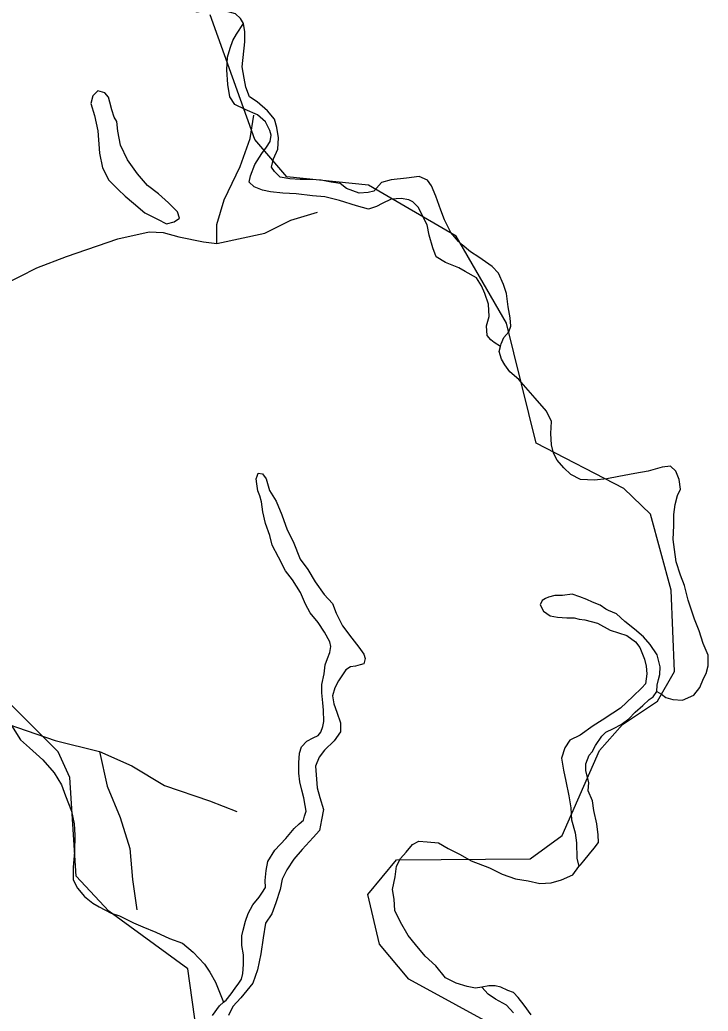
# Model space of a CAD drawing. Extents: x 2082433 to 2279600, y 546599 to 755198.
# Drawn here: x 2196512 to 2198482, y 606320 to 609157 of the extents above; entities that cross this region are included whole.
import ezdxf

# ---------------------------------------------------------------- set-up
doc = ezdxf.new("R2010")
doc.units = 0
doc.layers.add('Exist Hydrographic Misc Water Feature', color=7, linetype='Continuous')
doc.layers.add('Exist Road Non-System Type 51', color=7, linetype='Continuous')

msp = doc.modelspace()

# ---------------------------------------------------------------- linework, layer by layer
at = {"layer": 'Exist Hydrographic Misc Water Feature'}
for points in [[(2197613.5, 605746.2), (2197488.5, 605784.9), (2197337.5, 605886.3), (2197311.5, 605985.2), (2197244.4, 606058.7), (2197102.5, 606133.8), (2197018.5, 606256.8), (2196992.4, 606441), (2196766.4, 606606.3), (2196673.6, 606706.7), (2196655.5, 606989.1), (2196621.5, 607062), (2196453.5, 607229.4), (2196386.5, 607345.6), (2196338.5, 609426.1)], [(2197151.9, 609146.6), (2197143.7, 609160.9), (2197129.4, 609174.4), (2197095.3, 609184.4), (2197063.4, 609184), (2197035.5, 609182.1), (2197019.3, 609179.6), (2196993.2, 609189.6), (2196977.2, 609203.4), (2196969.2, 609215.6), (2196964.9, 609249.5), (2196959, 609279.6), (2196950.8, 609309.2), (2196942.4, 609325.1)], [(2198236.5, 607140.8), (2198336.6, 607207.6), (2198385.6, 607291.9), (2198375.5, 607525), (2198316.5, 607742.7), (2198240.6, 607816.4), (2197989.6, 607946.1), (2197904.5, 608289), (2197760.6, 608537.9), (2197509.6, 608684), (2197276.4, 608708.4), (2197184.6, 608815.3), (2197056.6, 609172.1)], [(2197887.7, 608222.4), (2197869.6, 608234.1), (2197859.8, 608242), (2197849.5, 608254.1), (2197847.3, 608282), (2197855.1, 608308), (2197853, 608344), (2197842.8, 608374), (2197832.7, 608395.8), (2197818.4, 608419.4), (2197786.2, 608437.3), (2197768.1, 608447.3), (2197730, 608463.2), (2197703.7, 608478.9), (2197694.1, 608504.7), (2197683.4, 608540.8), (2197677.3, 608570.5), (2197663.3, 608598.6), (2197652.9, 608620.4), (2197636.9, 608636.2), (2197625, 608642.1), (2197602.8, 608646.2), (2197574.8, 608644), (2197548.9, 608631.6), (2197533.1, 608623.5), (2197509.3, 608615.3), (2197475.3, 608625.3), (2197426.9, 608640.8), (2197385.1, 608650.7), (2197349.2, 608654.2), (2197302.9, 608659.9), (2197264.9, 608661.6), (2197229, 608665.4), (2197206.7, 608669.5), (2197182.9, 608679.2), (2197168.5, 608693.2), (2197172.4, 608711.2), (2197184.1, 608743.1), (2197204.4, 608775.3), (2197218, 608793.5), (2197228, 608809.5), (2197231.7, 608827.6), (2197227.6, 608841.2), (2197215.5, 608865.3), (2197191.7, 608885.1), (2197157.3, 608900.9), (2197127.3, 608914.7), (2197113.2, 608936.8), (2197106.8, 608972.6), (2197104.4, 609014.3), (2197106.6, 609050.5), (2197114.2, 609076.5), (2197121.8, 609098.4), (2197132, 609116.8), (2197151.9, 609146.6)], [(2197887.7, 608222.4), (2197889.7, 608230.2), (2197897.3, 608248.1), (2197911.5, 608264.2), (2197917.2, 608280.4), (2197915.1, 608304.2), (2197909.2, 608336.4), (2197904.9, 608374.4), (2197896.5, 608400.3), (2197882.1, 608432.1), (2197864.1, 608451.9), (2197825.9, 608477.9), (2197802, 608493.7), (2197778, 608513.1), (2197767.7, 608523.2), (2197745.2, 608548.9), (2197727.3, 608584.8), (2197717.1, 608612.7), (2197702.9, 608652.6), (2197690.4, 608682.4), (2197678.7, 608698.4), (2197654.5, 608708.6), (2197618.4, 608704.3), (2197574.8, 608699.9), (2197546.7, 608691.6), (2197532.9, 608675.4), (2197524.7, 608667.3), (2197508.7, 608663.3), (2197482.9, 608661.1), (2197446.6, 608675.1), (2197428.8, 608688.7), (2197402.7, 608692.6), (2197374.8, 608698.5), (2197346.5, 608700.3), (2197314.7, 608700.3), (2197284.8, 608702), (2197256.9, 608707.4), (2197240.5, 608723.7), (2197232.1, 608735.5), (2197238.3, 608759.7), (2197250.2, 608787.5), (2197252.2, 608819.6), (2197247.7, 608849.5), (2197241.1, 608873.6), (2197221.2, 608897.3), (2197191.1, 608922.9), (2197169.2, 608936.8), (2197158.9, 608964.7), (2197154.4, 608990.9), (2197148.2, 609022.7), (2197156, 609094.9), (2197156, 609122.9), (2197151.9, 609146.6)], [(2196781.6, 608878.5), (2196775.5, 608900.1), (2196769.3, 608922.2), (2196765.4, 608936.1), (2196755, 608948.2), (2196735.3, 608954.1), (2196720.9, 608940), (2196715.6, 608917.7), (2196725.6, 608884.1), (2196735.7, 608840), (2196740.4, 608776.1), (2196748.8, 608734.3), (2196766.8, 608698.2), (2196793.3, 608672.3), (2196813.4, 608652.7), (2196837.2, 608632.9), (2196869.6, 608604.9), (2196905.7, 608587.3), (2196931.9, 608573.6), (2196953.9, 608579.6), (2196969.4, 608589.8), (2196963.5, 608607.7), (2196937.7, 608633.5), (2196909.2, 608659.3), (2196877.2, 608683.2), (2196848.7, 608716.7), (2196820.4, 608756.7), (2196800.3, 608798.7), (2196792.1, 608838.4), (2196789.4, 608866.4), (2196781.6, 608878.5)], [(2198334.5, 607235.5), (2198348.4, 607227.8), (2198360.3, 607217.9), (2198380.2, 607212), (2198408.5, 607210.2), (2198440.5, 607224.4), (2198458.3, 607246.5), (2198468.2, 607272.6), (2198476, 607286.8), (2198481.7, 607308.7), (2198481.7, 607338.6), (2198467.3, 607372.5), (2198455.5, 607408.3), (2198442.7, 607442.2), (2198424.5, 607496.1), (2198414.2, 607538.3), (2198402.1, 607568), (2198389.8, 607606), (2198385.5, 607641.9), (2198381.2, 607669.7), (2198383.3, 607710), (2198383.1, 607741.7), (2198387, 607769.9), (2198394.1, 607796), (2198402.3, 607813.8), (2198398.4, 607841.9), (2198389.6, 607866), (2198373.6, 607879.7), (2198350.1, 607877.6), (2198309.7, 607865.5), (2198272.1, 607859), (2198226, 607850.9), (2198192.2, 607844.2), (2198156.3, 607840.4), (2198116.3, 607841.9), (2198088.4, 607855.9), (2198068.3, 607875.6), (2198049.9, 607897.4), (2198039.4, 607917.2), (2198033.7, 607941.2), (2198031.4, 607973.2), (2198033.3, 608007.4), (2198019.1, 608037.1), (2197986.7, 608074.8), (2197940.4, 608128.5), (2197914.3, 608150.3), (2197900.2, 608170.2), (2197890.1, 608186.4), (2197884, 608208), (2197887.7, 608222.4)], [(2197095.1, 606345.6), (2197102.9, 606351.7), (2197116.9, 606369.5), (2197128.6, 606385.6), (2197138.6, 606399.9), (2197146.4, 606411.7), (2197150.5, 606427.7), (2197152.1, 606453.8), (2197152.1, 606481.7), (2197147.6, 606508), (2197147.6, 606536), (2197151.5, 606552), (2197157.7, 606577.8), (2197165.1, 606599.8), (2197179, 606624.1), (2197197, 606646.1), (2197204.4, 606658), (2197214.9, 606674.3), (2197214.5, 606694.2), (2197216.5, 606722.3), (2197222.1, 606748.2), (2197242, 606780.5), (2197273.5, 606814.6), (2197297.3, 606842.7), (2197311.7, 606856.7), (2197323.4, 606866.7), (2197327.1, 606878.7), (2197331.2, 606892.7), (2197328.7, 606908.9), (2197325.2, 606930.9), (2197318.6, 606952.6), (2197312.9, 606976.6), (2197310.4, 607000.9), (2197310.4, 607030.5), (2197312.1, 607058.6), (2197317.6, 607076.8), (2197333.4, 607092.7), (2197351.7, 607102.9), (2197365.6, 607109), (2197373.6, 607119.1), (2197379.1, 607135.3), (2197381.6, 607149.1), (2197381.4, 607181.2), (2197379.1, 607203), (2197376.5, 607231), (2197376.7, 607255.3), (2197382.6, 607285.2), (2197385.9, 607311.1), (2197392.5, 607329.2), (2197399.6, 607347.1), (2197401.9, 607363.4), (2197399.6, 607377.1), (2197383.9, 607405.1), (2197365.4, 607433), (2197343.3, 607460.6), (2197329.1, 607484.7), (2197315.2, 607518.5), (2197292.6, 607554.3), (2197272.7, 607580), (2197252.2, 607620), (2197234, 607654), (2197227.6, 607681.7), (2197215.3, 607715.6), (2197207.1, 607749.7), (2197203.2, 607777.5), (2197198.9, 607795.5), (2197193.2, 607809.4), (2197190.5, 607829.7), (2197188.6, 607843.7), (2197190.9, 607851.5), (2197194.2, 607859.5), (2197206.7, 607857.6), (2197216.7, 607843.6), (2197226.8, 607810), (2197245.2, 607780.1), (2197261.4, 607740.3), (2197277.4, 607698.1), (2197294, 607664.4), (2197314.1, 607614.3), (2197336.3, 607584.6), (2197356.8, 607548.7), (2197382.6, 607513.1), (2197406.8, 607487.2), (2197417.5, 607459.2), (2197435.7, 607423.2), (2197461.6, 607387.6), (2197482.1, 607361.9), (2197496, 607341.9), (2197500.1, 607329.9), (2197496.2, 607313.9), (2197486, 607311.8), (2197472.2, 607307.8), (2197458.1, 607305.4), (2197444.5, 607297.4), (2197424.2, 607265.5), (2197413, 607245.4), (2197407, 607223.1), (2197410.7, 607199.5), (2197419.1, 607175.5), (2197429.4, 607145.5)], [(2198334.5, 607235.5), (2198336.1, 607253.5), (2198340, 607269.6), (2198343.7, 607283.6), (2198344.1, 607305.9), (2198335.7, 607339.6), (2198315.4, 607369.4), (2198296.9, 607391.3), (2198270.9, 607413.1), (2198243.2, 607435.1), (2198219.2, 607457), (2198196.9, 607466.8), (2198188.7, 607470.5), (2198172.9, 607482.6), (2198150.7, 607490.4), (2198134.5, 607498.1), (2198114.7, 607506), (2198092.5, 607513.8), (2198064.8, 607509.9), (2198042.7, 607509.6), (2198024.4, 607505.4), (2198016.6, 607501.3), (2198006.6, 607495.1), (2198000.9, 607483.5), (2198010.9, 607465.3), (2198029.2, 607451.6), (2198050.9, 607447.5), (2198077.1, 607446), (2198098.7, 607445.9), (2198113, 607442.2), (2198129.2, 607440.1), (2198164.9, 607430.3), (2198201.2, 607410.6), (2198249.2, 607395.2), (2198273.4, 607377), (2198285.7, 607361.3), (2198293.9, 607341.5), (2198299.6, 607327.2), (2198303.9, 607307.5), (2198305.8, 607285.3), (2198302.3, 607257.4), (2198292.2, 607245.2), (2198266.6, 607221.1), (2198230.7, 607187.2), (2198208.8, 607173), (2198178.6, 607152.9), (2198153, 607136.5), (2198115.5, 607110.1), (2198085.5, 607096), (2198071.6, 607074.1), (2198062, 607043.9), (2198067.7, 607010.2), (2198074.3, 606978), (2198082.7, 606936.2), (2198088.4, 606902), (2198090.9, 606868), (2198101.1, 606830.4), (2198105.4, 606802.2), (2198105.8, 606758.3), (2198112, 606734.2)], [(2198112, 606734.2), (2198116.1, 606738.5), (2198126.1, 606750.3), (2198141.7, 606770.7), (2198155.5, 606786.5), (2198167.6, 606802.5), (2198166.9, 606824.9), (2198163.5, 606856.7), (2198154.8, 606894.4), (2198151, 606922.6), (2198138.6, 606950.4), (2198140.1, 606974.6), (2198131.7, 607008.2), (2198132.1, 607028.5), (2198141.5, 607052.6), (2198149.5, 607062.3), (2198159.4, 607080.7), (2198177.4, 607106.8), (2198189.1, 607118.8), (2198211.2, 607128.9), (2198232.8, 607141), (2198255.1, 607157.1), (2198273, 607175.5), (2198294.5, 607195.4), (2198312.5, 607211.7), (2198324.6, 607219.6), (2198334.5, 607235.5)], [(2196467.5, 607170.8), (2196514.2, 607097.2), (2196540.1, 607073.4), (2196578.2, 607039.7), (2196610.6, 607001.9), (2196630.9, 606968.1), (2196643, 606936.2), (2196659.6, 606892.3), (2196667.6, 606856.3), (2196669.9, 606824.3), (2196668.2, 606776.3), (2196664.3, 606732.2), (2196664.7, 606696.5), (2196676.8, 606672.4), (2196697.1, 606648.6), (2196721.1, 606628.8), (2196739, 606618.8), (2196773.4, 606601), (2196797.2, 606593.4), (2196837.6, 606573.4), (2196863.8, 606561.8), (2196901.6, 606546), (2196939.9, 606528.4), (2196977.8, 606514.6), (2197008, 606488.9), (2197040.2, 606454.9), (2197056.2, 606431.3), (2197072.4, 606403.3), (2197095.1, 606345.6)], [(2197429.4, 607145.5), (2197429.4, 607119.6), (2197411.7, 607093.4), (2197384.1, 607067.2), (2197368.5, 607047.3), (2197358.2, 607021.3), (2197362.5, 606958.9), (2197370.7, 606931.4), (2197381.2, 606897.3), (2197375.4, 606867.4), (2197369.5, 606837), (2197351.7, 606817), (2197319.7, 606782.9), (2197295.9, 606754.9), (2197276.4, 606724.6), (2197262.3, 606698.3), (2197256.9, 606668.3), (2197245, 606630.4), (2197233.3, 606598.5), (2197215.3, 606572.4), (2197207.9, 606530.1), (2197202, 606484.4), (2197192.1, 606438), (2197178.6, 606399.9), (2197144.8, 606358), (2197121.2, 606333.5), (2197109.1, 606307.4)], [(2198018.5, 606197.2), (2197625.4, 606411.9), (2197541.6, 606511.9), (2197507.5, 606653.7), (2197589.5, 606753.7), (2197972.6, 606755.7), (2198064.4, 606822.8), (2198170.5, 607066.6), (2198236.5, 607140.8)], [(2197834.1, 606388.5), (2197816.3, 606386.3), (2197792.3, 606390.3), (2197760.5, 606400.1), (2197730.4, 606416), (2197702.1, 606449.8), (2197671.7, 606477.5), (2197643.9, 606511.4), (2197623.6, 606537.1), (2197601.2, 606574.9), (2197584.8, 606608.7), (2197583, 606640.6), (2197578.7, 606668.8), (2197586.2, 606704.5), (2197590.1, 606734.8), (2197601.8, 606757), (2197618, 606774.8), (2197635.7, 606796.8), (2197653.5, 606807.1), (2197677.5, 606805.1), (2197709.7, 606801.5), (2197737.6, 606785.9), (2197772, 606768.1), (2197804, 606750.3), (2197855.9, 606730.8), (2197892, 606712.7), (2197930.1, 606699.2), (2197966.2, 606693.4), (2198000, 606685.4), (2198032.4, 606687.9), (2198062.2, 606696), (2198094.4, 606710.2), (2198112, 606734.2)], [(2197975, 606309.6), (2197954.9, 606337.4), (2197938.5, 606359.4), (2197924.4, 606373.3), (2197908.2, 606378.9), (2197888.7, 606388.8), (2197872.3, 606392.9), (2197854.4, 606392.7), (2197834.1, 606388.5)], [(2197924.8, 606315.2), (2197904.7, 606337.3), (2197872.7, 606354.7), (2197852.6, 606368.7), (2197834.1, 606388.5)], [(2197063.4, 606307.4), (2197083.2, 606335.2), (2197095.1, 606345.6)]]:
    msp.add_lwpolyline(points, dxfattribs=at)
at = {"layer": 'Exist Road Non-System Type 51'}
for points in [[(2197076.2, 608517.7), (2197076.2, 608571.6), (2197096.9, 608642), (2197142.5, 608737.3), (2197171.5, 608818.1), (2197181.9, 608884.4)], [(2197076.2, 608517.7), (2197213, 608546.7), (2197287.5, 608584), (2197364.2, 608606.8)], [(2196286.9, 608370.6), (2196463, 608397.6), (2196560.3, 608447.3), (2196645.3, 608480.4), (2196792.4, 608530.2), (2196882.5, 608550.9), (2196921.9, 608548.8), (2196967.4, 608536.4), (2197037.9, 608521.9), (2197076.2, 608517.7)], [(2195859.1, 607297.5), (2196066.2, 607289.2), (2196200.9, 607270.5), (2196267.2, 607239.5), (2196339.7, 607198), (2196416.4, 607162.8), (2196505.4, 607131.7), (2196613.2, 607094.4), (2196739.6, 607063.4)], [(2196739.6, 607063.4), (2196762.3, 606963.9), (2196799.6, 606874.8), (2196826.6, 606785.8), (2196834.9, 606696.7), (2196847.3, 606609.7)], [(2196739.6, 607063.4), (2196832.8, 607021.9), (2196926, 606966), (2197054.5, 606922.5), (2197133.2, 606891.4)]]:
    msp.add_lwpolyline(points, dxfattribs=at)

doc.saveas('drawing.dxf')
